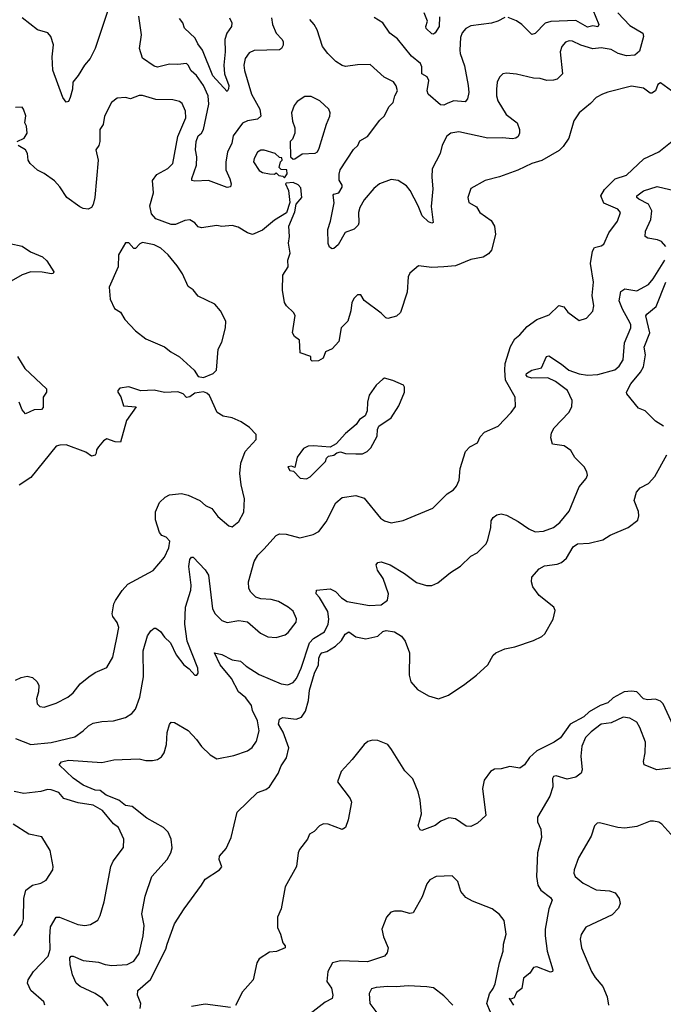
# Model space of a CAD drawing. Extents: x 1690054 to 1842981, y 782881 to 914114.
# Tile 481 of 656: x 1797320 to 1801122, y 828001 to 833814. Entities that reach past the tile are written whole.
import ezdxf

# ---------------------------------------------------------------- set-up
doc = ezdxf.new("R2010")
doc.units = 0

msp = doc.modelspace()

# ---------------------------------------------------------------- linework, layer by layer
at = {"layer": '0CON10XD'}
for points in [[(1797848.2, 833891.8), (1797766.4, 833645), (1797735.8, 833585), (1797702.9, 833545), (1797665.5, 833484.5), (1797633.3, 833445), (1797631.2, 833405), (1797619.2, 833355), (1797608.8, 833331.2), (1797595, 833326.7), (1797575.8, 833355), (1797516.7, 833516.7), (1797511.2, 833595), (1797519.2, 833665), (1797503.3, 833715), (1797486, 833736), (1797424.5, 833754.5), (1797335, 833824.5)], [(1800854.4, 833855), (1800925, 833780.5), (1801000.6, 833735), (1801005.4, 833714.6), (1800980.7, 833629.3), (1800954.6, 833605.4), (1800905, 833601.8), (1800855.7, 833615), (1800815, 833639.2), (1800755, 833647.3), (1800705, 833642.5), (1800635, 833663.8), (1800585, 833686.7), (1800565, 833688.9), (1800545, 833682.5), (1800521.9, 833655), (1800513.3, 833625), (1800525.6, 833495), (1800495, 833462.9), (1800473.7, 833456.3), (1800435, 833455.9), (1800395, 833466.4), (1800355, 833468.2), (1800255, 833493.5), (1800195, 833499.2), (1800175, 833494), (1800154, 833475), (1800141.4, 833445), (1800136.7, 833405), (1800137.5, 833365), (1800145.5, 833335), (1800194.1, 833254.1), (1800258.1, 833205), (1800273.1, 833165), (1800272.9, 833145), (1800264, 833125), (1800250, 833115), (1800228.9, 833111.1), (1800175, 833116.9), (1800085, 833113.8), (1799915, 833153.1), (1799866.6, 833143.4), (1799843.1, 833126.9), (1799815, 833074), (1799803.5, 833025), (1799755.9, 832934.1), (1799754.7, 832885), (1799760.9, 832815), (1799751.2, 832711.2), (1799763.3, 832616.7), (1799755, 832613.8), (1799735, 832620.8), (1799697, 832657), (1799674.5, 832715), (1799626.4, 832806.4), (1799605, 832834), (1799555, 832865.7), (1799515, 832871.1), (1799446, 832845), (1799412.3, 832817.7), (1799355, 832750), (1799329.4, 832705), (1799322.2, 832675), (1799324.2, 832615), (1799318.7, 832601.3), (1799295, 832578), (1799242.4, 832557.6), (1799201.4, 832485), (1799176.6, 832463.4), (1799165, 832461.2), (1799150.9, 832470.9), (1799142.5, 832492.5), (1799140, 832575), (1799156.9, 832625), (1799177.2, 832732.8), (1799171.8, 832778.2), (1799175.7, 832784.3), (1799205, 832792.7), (1799224.8, 832825), (1799225, 832836.5), (1799207, 832867), (1799207.8, 832902.2), (1799213.1, 832926.9), (1799291.8, 833048.2), (1799318.3, 833071.7), (1799330.3, 833099.7), (1799375.6, 833124.4), (1799448.1, 833221.9), (1799475, 833246.9), (1799500.9, 833299.1), (1799526, 833325), (1799536.2, 833363.8), (1799552.5, 833395), (1799544.3, 833424.3), (1799527.4, 833447.4), (1799474, 833475), (1799390.2, 833550.2), (1799315, 833548.1), (1799245, 833536.9), (1799225, 833543.1), (1799188.3, 833568.3), (1799139.4, 833615), (1799108.9, 833655), (1799077.8, 833755), (1799059.2, 833785), (1799034.5, 833814.5)], [(1799799.4, 833830.6), (1799797.1, 833775), (1799775, 833736), (1799765, 833728.8), (1799755, 833731.2), (1799721.7, 833761.7), (1799720, 833775), (1799730, 833805), (1799710, 833855)], [(1800705, 833872.5), (1800741.5, 833785), (1800735, 833771.2), (1800705, 833777.5), (1800675, 833770.4), (1800605, 833809.1), (1800456.9, 833803.1), (1800425, 833793.1), (1800365, 833732), (1800345, 833726), (1800286.5, 833785), (1800255, 833806.9), (1800205, 833826.5)], [(1798808, 833825), (1798814.3, 833785), (1798835.6, 833735.6), (1798868.8, 833698.8), (1798876, 833685), (1798876.1, 833663.9), (1798866.7, 833645), (1798855, 833636.7), (1798705, 833633.1), (1798675, 833618.6), (1798651.8, 833585), (1798644.6, 833545), (1798648.2, 833515), (1798690, 833375), (1798739.2, 833285), (1798744.5, 833245.5), (1798723.9, 833226.1), (1798665, 833217.2), (1798637, 833203), (1798581.5, 833128.5), (1798572.4, 833085), (1798548.1, 833031.9), (1798537.5, 832975), (1798537.3, 832927.3), (1798561.9, 832875), (1798569.2, 832845), (1798565, 832826.7), (1798545, 832824.2), (1798435, 832865.6), (1798355, 832860.8), (1798337.5, 832865), (1798336.7, 832876.7), (1798363.8, 832955), (1798367.2, 833005), (1798359, 833045), (1798363.5, 833095), (1798375, 833127.7), (1798394.8, 833145.2), (1798406.1, 833165), (1798436.4, 833315), (1798432.7, 833365), (1798405.8, 833425), (1798365.4, 833485), (1798332.9, 833512.9), (1798316.2, 833546.2), (1798305, 833555.7), (1798255, 833549.1), (1798205, 833552.5), (1798135, 833533.5), (1798115, 833540.5), (1798046.1, 833586.1), (1798028.2, 833645), (1798039.1, 833725), (1798022.9, 833835)], [(1798558.9, 833825), (1798572.5, 833795), (1798570.5, 833775), (1798544.6, 833735), (1798532.4, 833697.6), (1798533.9, 833625), (1798525.3, 833545), (1798530, 833495), (1798555.4, 833425), (1798554.5, 833405.5), (1798545, 833390), (1798461.8, 833481.8), (1798400, 833635), (1798372.5, 833672.5), (1798357.4, 833705), (1798292.7, 833765), (1798284.3, 833795), (1798265, 833821.2)], [(1800185, 833828.1), (1800145, 833805.6), (1800106.9, 833793.1), (1799985, 833777.5), (1799955, 833763.1), (1799934, 833736), (1799925, 833710), (1799920.9, 833635), (1799922.5, 833615), (1799948, 833542), (1799969.6, 833425), (1799972.7, 833385), (1799965, 833346.7), (1799950.7, 833329.3), (1799885, 833334.2), (1799849, 833321), (1799825, 833308.9), (1799805, 833312.5), (1799732.7, 833375), (1799727.3, 833395), (1799736.8, 833455), (1799726.4, 833476.4), (1799695.4, 833495), (1799695.2, 833535), (1799687.2, 833555), (1799635, 833599.5), (1799552.2, 833702.2), (1799506, 833735), (1799465.8, 833795), (1799415, 833827.5)], [(1801171.2, 833395), (1801105, 833441.2), (1801088.8, 833431.2), (1801076.7, 833395), (1801055, 833381.2), (1801045, 833381.2), (1801005, 833410.8), (1800935, 833421.4), (1800795, 833387.1), (1800763.8, 833373.8)], [(1800763.8, 833373.8), (1800726.2, 833355), (1800691.5, 833318.5), (1800625.8, 833265), (1800592.7, 833217.3), (1800564.4, 833115), (1800530.6, 833065), (1800507.6, 833042.4), (1800405, 832981.9), (1800345, 832965.6), (1800263.3, 832925), (1800154.1, 832885.9), (1800070, 832865), (1799985, 832817.5), (1799966.7, 832765), (1799973.3, 832735), (1800019.5, 832709.5), (1800038.8, 832675), (1800105, 832628), (1800125.5, 832595.5), (1800130, 832545), (1800107.3, 832452.7), (1800089.1, 832430.9), (1800057.4, 832412.6), (1799985, 832398.8), (1799895, 832361.8), (1799825.3, 832354.7), (1799755, 832351.5), (1799675, 832361.2), (1799625, 832318), (1799615.7, 832295), (1799608.6, 832205), (1799568.8, 832085), (1799545, 832063.8), (1799495, 832050), (1799483, 832053), (1799455, 832082), (1799355.8, 832155.8), (1799335, 832190), (1799315, 832188.8), (1799295, 832170), (1799281.2, 832145), (1799275.8, 832095), (1799257.5, 832035), (1799220, 831995), (1799205.8, 831914.2), (1799165, 831871.2), (1799126.7, 831853.3), (1799112.5, 831815), (1799085, 831800), (1799048.3, 831798.3), (1799040, 831805), (1799040, 831825), (1798977.3, 831847.3), (1798972.8, 831922.8), (1798943.5, 831943.5), (1798930.8, 831965), (1798946.7, 832066.7), (1798937.1, 832085), (1798895.6, 832125), (1798883.6, 832145), (1798873, 832217), (1798874.4, 832305), (1798906.1, 832355), (1798903.5, 832395), (1798918.6, 832435), (1798908.5, 832495), (1798914, 832535), (1798909.2, 832595), (1798945, 832680), (1798952.5, 832725), (1798986, 832765), (1798980.5, 832820.5), (1798965, 832838.8), (1798935, 832852.5), (1798895, 832850), (1798890, 832845), (1798907.5, 832805), (1798916.7, 832735), (1798896.4, 832673.6), (1798825, 832631.2), (1798755, 832570.8), (1798695, 832545.8), (1798665, 832555.8), (1798610, 832590), (1798575, 832599.5), (1798515, 832593.1), (1798485, 832599.4), (1798394.5, 832584.5), (1798375, 832591.9), (1798355, 832614), (1798325, 832632), (1798295, 832629.4), (1798241.2, 832605), (1798215, 832604.8), (1798125, 832638.4), (1798098.8, 832668.8), (1798088, 832715), (1798111.4, 832791.4), (1798104.5, 832865), (1798130.1, 832899.9), (1798195, 832935.6), (1798224.6, 832965.4), (1798254.7, 833125.3), (1798302, 833235), (1798298.8, 833275), (1798280, 833320), (1798265, 833330.9), (1798225, 833341.9), (1798125, 833343.1), (1798045, 833367.1), (1798025, 833367.5), (1797975, 833346), (1797945, 833354), (1797895, 833350.8), (1797862, 833325), (1797821.4, 833245), (1797813.1, 833195), (1797793.1, 833165), (1797794.4, 833095), (1797788.3, 833071.7), (1797770, 833045), (1797783.1, 832985), (1797764.4, 832765), (1797755, 832723.3), (1797744, 832705), (1797725, 832695.6), (1797695, 832699.4), (1797675, 832710), (1797599.2, 832765), (1797557.2, 832827.2), (1797525, 832862), (1797465, 832906.2), (1797425, 832926.2), (1797381.2, 832965), (1797370, 832985), (1797366, 833025), (1797354, 833045), (1797311.5, 833071.5)], [(1798935, 832990), (1798945, 832992.5), (1798988.3, 833021.7), (1799065, 833026.2), (1799078.8, 833035), (1799090, 833055), (1799131.7, 833198.3), (1799151.2, 833245), (1799153.3, 833265), (1799145.7, 833285.7), (1799093.3, 833335), (1799041.2, 833361.2), (1799005, 833360), (1798959.7, 833330.3), (1798941.7, 833308.3), (1798926, 833265), (1798931.4, 833215), (1798946.2, 833175), (1798946.2, 833145), (1798930.7, 833109.3), (1798917.5, 833095), (1798920, 833005), (1798935, 832990)], [(1797305, 833095.6), (1797346, 833115), (1797364, 833145), (1797360, 833185), (1797351.2, 833205), (1797355.9, 833245.9), (1797343.3, 833285), (1797335, 833297.5), (1797295, 833296.7)], [(1797295, 829570.8), (1797385.4, 829535.4), (1797505, 829546.9), (1797645, 829580.5), (1797695, 829615.6), (1797725.8, 829645), (1797755, 829660.6), (1797805, 829670.6), (1797875, 829674.5), (1797945.5, 829694.5), (1797982, 829718), (1798005, 829744), (1798030, 829815), (1798050.8, 829935), (1798048.5, 830088.5), (1798074.5, 830175.5), (1798095, 830206.2), (1798115, 830222), (1798125, 830222), (1798152.6, 830202.6), (1798175, 830169.2), (1798210, 830135), (1798244.3, 830065), (1798290, 830005), (1798321.2, 829981.2), (1798355, 829943.3), (1798366.7, 829945), (1798373.6, 829956.4), (1798372, 829985), (1798308.5, 830145), (1798296.2, 830245), (1798300, 830345), (1798331.1, 830445), (1798333.6, 830475), (1798319.5, 830585), (1798325, 830626.7), (1798335, 830641.2), (1798345, 830641.2), (1798415, 830566.7), (1798435.2, 830535.2), (1798459.6, 830335), (1798475, 830305.7), (1798515, 830267.1), (1798545, 830255.8), (1798615, 830267.1), (1798665, 830259.2), (1798742, 830192), (1798785, 830170.8), (1798835.9, 830165.9), (1798888.3, 830181.7), (1798905.8, 830195), (1798952.4, 830257.6), (1798955, 830277.5), (1798935, 830321.2), (1798906.5, 830346.5), (1798848.7, 830378.7), (1798805, 830391.4), (1798745, 830394.3), (1798714.4, 830404.4), (1798685, 830433.8), (1798673.9, 830456.1), (1798671.4, 830495), (1798705.5, 830615), (1798727, 830653), (1798761.5, 830688.5), (1798835, 830768.6), (1798855, 830779.2), (1798895, 830777.5), (1798975, 830755.8), (1799054.5, 830775.5), (1799087.2, 830792.8), (1799130.9, 830849.1), (1799188.3, 830961.7), (1799225, 830993.8), (1799305, 831004), (1799355, 830988.8), (1799450.6, 830870.6), (1799475.6, 830855.6), (1799515, 830844.2), (1799585, 830857.1), (1799759.7, 830930.3), (1799846.2, 831015), (1799882.2, 831037.8), (1799899.7, 831060.3), (1799915.7, 831095), (1799921.4, 831165), (1799954.2, 831265), (1799978.3, 831291.7), (1800023.8, 831315), (1800040.7, 831350.7), (1800065, 831378.8), (1800147.5, 831415), (1800223.8, 831495), (1800248.8, 831531.2), (1800247.5, 831585), (1800190, 831685), (1800185.5, 831745), (1800188.6, 831785), (1800220, 831885), (1800245, 831930), (1800275, 831954.2), (1800316.9, 832003.1), (1800375.5, 832044.5), (1800447.8, 832072.2), (1800505, 832126.2), (1800535, 832118.8), (1800557.9, 832087.9), (1800625, 832037.5), (1800668.3, 832051.7), (1800705, 832092.5), (1800712.5, 832125), (1800702.2, 832185), (1800710, 832265), (1800692.9, 832375), (1800703.1, 832446.9), (1800715, 832468.6), (1800755, 832478.1), (1800770.2, 832489.8), (1800800, 832555), (1800852.2, 832625), (1800870, 832675), (1800853.3, 832695), (1800770.3, 832730.3), (1800752.7, 832775), (1800775, 832812.2), (1800837.5, 832875), (1800905, 832895.5), (1801007.4, 832992.6), (1801095.4, 833034.6), (1801185, 833105.8)], [(1798885, 832880), (1798900, 832905), (1798898.3, 832928.3), (1798865, 832930), (1798852.5, 832942.5), (1798860, 832975), (1798870, 832985), (1798868.3, 832998.3), (1798855, 833000), (1798830, 833025), (1798765, 833044.2), (1798745, 833044), (1798725, 833031.2), (1798705.7, 832995), (1798701.9, 832975), (1798735, 832924), (1798755, 832911.2), (1798795, 832903.3), (1798825, 832902.5), (1798835, 832910), (1798850, 832895), (1798875, 832890), (1798885, 832880)], [(1801137.8, 832475), (1801111.8, 832505), (1801088, 832515), (1801030, 832525), (1801014.3, 832535), (1801016.5, 832565), (1801047.5, 832635), (1801053.6, 832685), (1801035.4, 832725), (1800978.1, 832755), (1800965.8, 832765), (1800965.8, 832775), (1801005, 832802.9), (1801085, 832830), (1801194.4, 832804.4)], [(1797262.3, 832492.3), (1797335, 832478), (1797384.5, 832444.5), (1797455, 832414), (1797480.3, 832390.3), (1797521.2, 832325), (1797517.5, 832315), (1797507, 832313), (1797453.1, 832323.1), (1797385, 832325.4), (1797335, 832307.5), (1797242.5, 832255)], [(1798405, 831701.2), (1798462.5, 831725), (1798483.3, 831745), (1798491.7, 831868.3), (1798515, 831910), (1798536.1, 831993.9), (1798537.5, 832035), (1798506.1, 832096.1), (1798472.5, 832135), (1798375, 832182), (1798345, 832218.8), (1798315, 832238.8), (1798282.7, 832312.7), (1798250.3, 832360.3), (1798197.5, 832425), (1798153.3, 832465), (1798115, 832485.7), (1798045, 832499.2), (1798028.9, 832491.1), (1798005, 832463.8), (1797995, 832463.8), (1797965, 832496.2), (1797944.2, 832495.8), (1797904.2, 832425), (1797901.2, 832355), (1797848, 832235), (1797854.2, 832165), (1797879.7, 832109.7), (1797915, 832086.7), (1797940.8, 832045), (1798005, 831976.2), (1798065, 831930.8), (1798175, 831882.5), (1798212.8, 831852.8), (1798265, 831824.2), (1798351.2, 831745), (1798375, 831707.5), (1798405, 831701.2)], [(1797842.2, 827992.2), (1797810, 828035), (1797765, 828065.3), (1797677.5, 828105), (1797654.4, 828125), (1797631.1, 828175), (1797618, 828235), (1797616.5, 828275), (1797624.7, 828285.3), (1797635, 828285.4), (1797695, 828259.1), (1797785, 828249.5), (1797824.7, 828234.7), (1797865, 828229.6), (1797955, 828235.4), (1797995, 828254.4), (1798025, 828301.2), (1798049.7, 828405), (1798055.4, 828465), (1798041.5, 828535), (1798060.4, 828639.6), (1798100.6, 828755), (1798191.9, 828855), (1798213.3, 828895), (1798220, 828925), (1798214.6, 828975), (1798197.1, 829017.1), (1798168.6, 829045), (1798070.2, 829100.2), (1797985, 829169), (1797945, 829174.8), (1797905.7, 829205.7), (1797830.8, 829235), (1797795, 829263.3), (1797765, 829265.8), (1797695.5, 829295), (1797635, 829336.4), (1797553.3, 829415), (1797567.3, 829432.7), (1797608.2, 829441.8), (1797805, 829428.5), (1797876.4, 829443.6), (1798025, 829450.6), (1798065, 829439.2), (1798105, 829439.2), (1798134.4, 829445.6), (1798158.7, 829461.3), (1798174, 829485), (1798187.5, 829535), (1798191.5, 829605), (1798205, 829652.5), (1798215, 829666.7), (1798235, 829663.8), (1798315, 829617.1), (1798364.3, 829565), (1798393.1, 829523.1), (1798445, 829474.2), (1798485, 829450), (1798585, 829469.2), (1798665, 829497.1), (1798692.6, 829517.4), (1798719.5, 829555), (1798735.4, 829615), (1798725, 829674.2), (1798695.8, 829735.8), (1798688.9, 829765), (1798655, 829809.3), (1798613.3, 829845), (1798571.9, 829925), (1798504.7, 830005), (1798470, 830075), (1798515, 830066.9), (1798575, 830035.5), (1798625, 830026.7), (1798658.1, 829998.1), (1798735, 829947.3), (1798865, 829893.6), (1798905, 829887.8), (1798935, 829900), (1798955, 829924.3), (1798982.8, 829985), (1799031.1, 830135), (1799055, 830160.8), (1799119.8, 830200.2), (1799142, 830245), (1799145.3, 830275), (1799140.2, 830320.2), (1799092, 830402), (1799072, 830425), (1799072.5, 830445), (1799155, 830454), (1799185, 830437.5), (1799220.7, 830400.7), (1799255, 830379.4), (1799386.1, 830356.1), (1799455, 830359.1), (1799493.1, 830386.9), (1799499.3, 830425), (1799466.8, 830515), (1799434.1, 830564.1), (1799426.2, 830595), (1799435, 830610), (1799455, 830612.5), (1799508.8, 830595), (1799593.8, 830543.8), (1799665, 830491.2), (1799723.9, 830473.9), (1799755, 830473.8), (1799790.5, 830489.5), (1799865, 830551.2), (1799925, 830586.7), (1799985, 830647.5), (1800023, 830667), (1800075, 830720), (1800086.4, 830743.6), (1800103.8, 830815), (1800105.8, 830855), (1800117.5, 830875), (1800138.8, 830891.2), (1800165, 830896.9), (1800195, 830889.2), (1800265, 830851.3), (1800327.6, 830807.6), (1800365, 830791.1), (1800415, 830794.7), (1800474.3, 830815), (1800510.6, 830845), (1800565, 830913.3), (1800624.4, 831055.6), (1800666.2, 831105), (1800673.3, 831125), (1800670, 831145), (1800653.6, 831173.6), (1800599.7, 831229.7), (1800575, 831271.2), (1800537.4, 831297.4), (1800467.5, 831307.5), (1800458.1, 831345), (1800461.4, 831375), (1800477.5, 831405), (1800564.3, 831495), (1800581.8, 831528.2), (1800584.6, 831565), (1800555.6, 831625), (1800485, 831677.2), (1800440.5, 831700.5), (1800345, 831698.2), (1800320.6, 831705), (1800312.7, 831715), (1800314.6, 831725), (1800346.2, 831745), (1800401.9, 831758.1), (1800432.9, 831825), (1800445, 831829.2), (1800520.7, 831780.7), (1800564.7, 831744.7), (1800625, 831722.5), (1800675, 831715.4), (1800735, 831718.8), (1800835, 831747.8), (1800861.8, 831768.2), (1800884, 831806), (1800893.5, 831906.5), (1800930.7, 831995), (1800929.3, 832015), (1800915, 832043.5), (1800880.4, 832105), (1800861.8, 832155), (1800871.5, 832208.5), (1800895, 832224.4), (1800965, 832213.2), (1801035, 832251.5), (1801062.6, 832285), (1801131.4, 832395)], [(1801123.3, 831415), (1801075, 831444.3), (1801015, 831504.4), (1800975, 831520), (1800906.7, 831605), (1800904.6, 831615), (1800929.7, 831665), (1800987, 831733), (1801005.3, 831765), (1801016.5, 831835), (1801009.4, 831880.6), (1801043.1, 831965), (1801019.6, 832065), (1801024.2, 832075.8), (1801079, 832121), (1801137.6, 832265)], [(1797306.9, 831825), (1797349.5, 831755), (1797478, 831635), (1797478, 831615), (1797458, 831585), (1797459.2, 831525), (1797448.3, 831511.7), (1797405, 831510.6), (1797355, 831486.2), (1797335, 831510), (1797316.9, 831555)], [(1797296.2, 829913.8), (1797328.9, 829931.1), (1797365, 829938.1), (1797395, 829930.8), (1797424, 829905), (1797432.4, 829882.4), (1797430.9, 829845), (1797419.4, 829805), (1797422.5, 829775), (1797439.7, 829759.7), (1797465, 829755.8), (1797535, 829778.6), (1797605, 829814.4), (1797635, 829840), (1797677, 829893), (1797728, 829935), (1797765, 829960), (1797835, 829990), (1797869.3, 830050.7), (1797894.2, 830164.2), (1797905.5, 830225), (1797896.5, 830255), (1797870.9, 830290.9), (1797866.6, 830306.6), (1797876.9, 830365), (1797886.9, 830385), (1797925, 830444), (1797958.9, 830481.1), (1798108.5, 830561.5), (1798175, 830640), (1798200.8, 830695), (1798206, 830735), (1798185, 830758), (1798159.3, 830769.3), (1798145.7, 830785.7), (1798121.8, 830861.8), (1798122.2, 830907.8), (1798145.6, 830964.4), (1798180, 830995), (1798205, 831008), (1798275, 831016.2), (1798315, 831006.7), (1798385, 830976.2), (1798416.8, 830946.8), (1798455, 830928), (1798490.3, 830880.3), (1798555, 830826.7), (1798575, 830820), (1798615, 830851.2), (1798644.3, 830905.7), (1798648.6, 830985), (1798628.3, 831068.3), (1798620.8, 831135), (1798625.7, 831195), (1798652, 831265), (1798717.5, 831335), (1798716.7, 831365), (1798677.3, 831407.3), (1798629.3, 831439.3), (1798575, 831464), (1798522.7, 831472.7), (1798486.7, 831495), (1798441.2, 831595), (1798425, 831610), (1798406.1, 831616.1), (1798355, 831610), (1798325, 831587.5), (1798306.4, 831583.6), (1798286.1, 831606.1), (1798255, 831616.2), (1798176.1, 831613.9), (1798115, 831627.1), (1798035, 831623.3), (1797965, 831646), (1797911.7, 831638.3), (1797900, 831625), (1797900, 831615), (1797917.7, 831587.7), (1797932.5, 831535), (1798007.5, 831527.5), (1797951.4, 831448.6), (1797915, 831320), (1797885, 831321.2), (1797835, 831340), (1797815, 831327.5), (1797785, 831292.5), (1797773.3, 831275), (1797772.5, 831255), (1797765, 831242.5), (1797745, 831237.5), (1797710.7, 831260.7)], [(1799015, 831103.3), (1799035.9, 831114.1), (1799127.5, 831205), (1799132.5, 831225), (1799145, 831237.5), (1799175, 831242.5), (1799193, 831257), (1799215, 831262.5), (1799245, 831253.3), (1799305, 831250), (1799345, 831251.2), (1799372.5, 831265), (1799393.6, 831286.4), (1799432.5, 831355), (1799433.3, 831395), (1799442.5, 831415), (1799515, 831462.5), (1799558.8, 831535), (1799592.5, 831615), (1799592.5, 831645), (1799586.4, 831656.4), (1799525, 831683.3), (1799475, 831696.7), (1799465, 831692.5), (1799425, 831656.7), (1799385, 831597.5), (1799373.8, 831555), (1799373.3, 831505), (1799360, 831475), (1799327, 831453), (1799307.5, 831425), (1799245, 831370), (1799189.5, 831310.5), (1799155, 831290), (1799055, 831298.8), (1799023.6, 831296.4), (1798997, 831283), (1798958.3, 831231.7), (1798945, 831170), (1798925, 831177.5), (1798903.3, 831175), (1798915, 831152.5), (1798938.3, 831148.3), (1798976.4, 831106.4), (1799015, 831103.3)], [(1797710.7, 831260.7), (1797595, 831303.3), (1797557.4, 831302.6), (1797535, 831295.6), (1797385, 831111.2), (1797317.5, 831065)], [(1798032, 827975), (1798035.4, 828005), (1798015.6, 828055), (1798018.8, 828081.2), (1798092.3, 828147.7), (1798183.2, 828326.8), (1798192, 828355), (1798234.4, 828475.6), (1798291.2, 828565), (1798395, 828703.8), (1798415, 828738.8), (1798500, 828795), (1798515, 828812.5), (1798499.2, 828855), (1798500.8, 828875), (1798539.2, 828920.8), (1798569.2, 828985), (1798604.5, 829135.5), (1798725, 829252), (1798775, 829269.4), (1798795.9, 829284.1), (1798846.2, 829363.8), (1798865, 829409.2), (1798896.7, 829455), (1798909.5, 829515), (1798877.3, 829607.3), (1798849.4, 829655), (1798854, 829685), (1798875, 829694.2), (1798953.4, 829683.4), (1798985, 829695.7), (1799007.6, 829732.4), (1799025.6, 829795), (1799033, 829855), (1799060.9, 829955), (1799085, 830006), (1799087.4, 830045), (1799094.8, 830065), (1799105, 830075.2), (1799135, 830082.8), (1799185.6, 830114.4), (1799220.5, 830149.5), (1799243.6, 830186.4), (1799265, 830199.4), (1799305, 830170), (1799365, 830158.7), (1799435.2, 830174.8), (1799465, 830201.9), (1799485, 830208.5), (1799535, 830200.8), (1799575, 830174.2), (1799598.1, 830145), (1799623.5, 830075), (1799621.5, 829945), (1799630.6, 829905), (1799670.2, 829860.2), (1799735, 829821.9), (1799795, 829804.4), (1799854, 829825), (1799949.1, 829890.9), (1800019.4, 829945), (1800085, 830005.8), (1800117.9, 830062.1), (1800133.4, 830076.6), (1800185, 830098.6), (1800245, 830111.4), (1800355, 830149.5), (1800405, 830172.2), (1800421.8, 830188.2), (1800471.7, 830275), (1800482.9, 830325), (1800475.3, 830345.3), (1800389.4, 830415), (1800352.2, 830465), (1800343.1, 830495), (1800345, 830522.5), (1800388.8, 830571.2), (1800419.5, 830590.5), (1800495, 830599.2), (1800520.9, 830609.1), (1800550, 830635), (1800589.1, 830700.9), (1800615, 830720), (1800685, 830723.1), (1800765, 830743.1), (1800808.7, 830771.3), (1800914.4, 830815.6), (1800971.1, 830858.9), (1800978.1, 830885), (1800975, 830910), (1800949.2, 830975), (1800964.2, 831025), (1800985, 831049.2), (1801035, 831076.2), (1801073, 831117), (1801143.3, 831245)], [(1801204.8, 829594.8), (1801121.5, 829775), (1801105, 829790.9), (1801075, 829802.1), (1801028.6, 829798.6), (1801005, 829804.7), (1800965, 829846.1), (1800935, 829850.3), (1800891.1, 829845), (1800825, 829810.2), (1800795, 829780.7), (1800748.7, 829765), (1800685, 829727.5), (1800652.6, 829697.4), (1800571.1, 829655), (1800515, 829574.4), (1800478.1, 829548.1), (1800375, 829496.4), (1800332.1, 829457.9), (1800301.2, 829415), (1800275, 829395.8), (1800215, 829404.8), (1800165, 829391.7), (1800125, 829388.8), (1800100.8, 829375), (1800064.6, 829325), (1800053.9, 829275), (1800074.4, 829115), (1800025, 829069.8), (1799985, 829050.4), (1799956.9, 829053.1), (1799895, 829095.3), (1799855, 829102.2), (1799807.9, 829082.1), (1799775, 829056), (1799695, 829027.5), (1799685, 829030), (1799673.8, 829055), (1799694.2, 829125), (1799685.4, 829205.4), (1799673.3, 829255), (1799642.1, 829332.1), (1799595, 829378.6), (1799516.7, 829505), (1799495, 829534.4), (1799435, 829557.9), (1799405, 829560.4), (1799377.6, 829552.4), (1799354.3, 829535), (1799285, 829445.5), (1799220, 829375), (1799197.5, 829315), (1799272.3, 829215), (1799279.6, 829195), (1799261.1, 829088.9), (1799244.5, 829045.5), (1799225, 829032.2), (1799142.5, 829065), (1799115, 829065.3), (1799090.6, 829055), (1799059.7, 829020.3), (1799032.3, 829005), (1799020.4, 828975), (1798973.2, 828915), (1798964.8, 828895), (1798955.5, 828815), (1798888.7, 828695), (1798863.8, 828565), (1798842.5, 828515), (1798843.2, 828455), (1798861.5, 828415), (1798874.5, 828364.5), (1798889.2, 828345), (1798888, 828335), (1798837.7, 828312.3), (1798795, 828307.8), (1798735, 828270), (1798720.9, 828245), (1798699.2, 828145), (1798635.6, 828075), (1798595, 827993.8)], [(1801165, 829394.4), (1801084.6, 829384.6), (1801008.8, 829415), (1801004.1, 829434.1), (1801014.4, 829485), (1801017.8, 829547.8), (1800984.2, 829635.8), (1800965, 829665.6), (1800925, 829691.1), (1800885, 829695.3), (1800815, 829663.4), (1800755, 829655.3), (1800695, 829610), (1800662.2, 829575), (1800640.4, 829525), (1800635.4, 829465.4), (1800643.3, 829385), (1800637.5, 829365), (1800605, 829342.5), (1800555, 829330), (1800489.3, 829349.3), (1800473.6, 829346.4), (1800467, 829333), (1800470, 829285), (1800450.9, 829229.1), (1800378, 829105), (1800378.8, 829078.8), (1800398.1, 829035), (1800403.3, 828985), (1800378.2, 828895), (1800372.9, 828755), (1800380.6, 828705), (1800398.1, 828675), (1800455, 828630.8), (1800465.6, 828615), (1800445.4, 828564.6), (1800423.5, 828445), (1800423.5, 828405), (1800436.9, 828315), (1800469.4, 828205), (1800467.1, 828195), (1800455, 828191.1), (1800375, 828221.8), (1800355, 828218.2), (1800334.2, 828185), (1800296.5, 828155), (1800285.7, 828094.3), (1800255, 828071.1), (1800241.3, 828038.7), (1800221.7, 828031.7), (1800212.5, 828035), (1800237.1, 827995)], [(1797469.2, 827995), (1797462, 828015), (1797385, 828081.4), (1797365.8, 828125), (1797370.8, 828145), (1797401.4, 828195), (1797488.5, 828285), (1797499.7, 828325), (1797498.2, 828398.2), (1797501.4, 828458.6), (1797535.6, 828514.4), (1797555, 828514.5), (1797662.6, 828472.6), (1797704.5, 828465.5), (1797737.9, 828472.1), (1797781.7, 828498.3), (1797795.7, 828525), (1797818.6, 828605), (1797859.4, 828815), (1797871.4, 828845), (1797933, 828927), (1797935.6, 828975), (1797904.3, 829045), (1797875, 829065.6), (1797808.6, 829145), (1797755, 829176.6), (1797665, 829190.8), (1797580, 829215), (1797551.4, 829251.4), (1797505, 829267.2), (1797485, 829268.8), (1797445, 829257.6), (1797345, 829246), (1797287.8, 829257.8)], [(1801185, 828985.8), (1801113.4, 829063.4), (1801095, 829075.8), (1801065, 829082.5), (1801045, 829082.5), (1800965, 829050.8), (1800895, 829040), (1800853.6, 829043.6), (1800745, 829072), (1800730.5, 829069.5), (1800716.2, 829055), (1800695, 828993.3), (1800620.6, 828865), (1800595.8, 828795), (1800594.2, 828775), (1800600.8, 828755), (1800649.2, 828715), (1800725, 828676.7), (1800805, 828670), (1800837.9, 828657.9), (1800862, 828625), (1800868, 828595), (1800858.3, 828568.3), (1800820.9, 828529.1), (1800664.2, 828455.8), (1800637.6, 828412.4), (1800631.1, 828385), (1800638.5, 828335), (1800698.1, 828195), (1800719.6, 828159.6), (1800765.6, 828105), (1800790, 828045), (1800799.2, 827995)], [(1797284.6, 828405.4), (1797335, 828474), (1797342.7, 828505), (1797344.5, 828625), (1797356, 828674), (1797396.3, 828703.7), (1797445, 828716), (1797477, 828733), (1797515.5, 828795), (1797518.5, 828815), (1797499.1, 828909.1), (1797450, 828990), (1797375, 829004.3), (1797281.4, 829065)], [(1800101.5, 827955), (1800079.1, 828005), (1800095, 828062.9), (1800116.7, 828093.3), (1800127.9, 828122.1), (1800154, 828246), (1800175.4, 828315), (1800177.3, 828355), (1800194.4, 828415), (1800181.5, 828495), (1800155, 828530), (1800111.2, 828565), (1799995, 828608.8), (1799955, 828631.2), (1799925.8, 828665.8), (1799909.2, 828725), (1799875, 828758.8), (1799780, 828755), (1799743.8, 828735), (1799725, 828712.5), (1799696.7, 828635), (1799645, 828540), (1799625, 828536.7), (1799575, 828551.2), (1799535, 828550), (1799513.3, 828545), (1799486.7, 828515), (1799460, 828445), (1799468.3, 828398.3), (1799496.4, 828333.6), (1799491.2, 828305), (1799475.6, 828284.4), (1799375, 828250.5), (1799215, 828258.2), (1799168.6, 828245), (1799141.1, 828195), (1799134.6, 828135), (1799162.5, 828095), (1799170.4, 828055), (1799165.4, 828035), (1799125, 828013.8), (1799035, 827944)], [(1799878, 827995), (1799825, 828050), (1799765, 828097.1), (1799725.8, 828104.2), (1799615, 828108.9), (1799543.4, 828103.4), (1799495, 828106.7), (1799425, 828100.5), (1799397.9, 828092.1), (1799384, 828065), (1799388, 828005), (1799430.5, 827950.5)], [(1798565, 827981.2), (1798415, 828000.8), (1798335, 827987.5)]]:
    msp.add_lwpolyline(points, dxfattribs=at)

doc.saveas('drawing.dxf')
